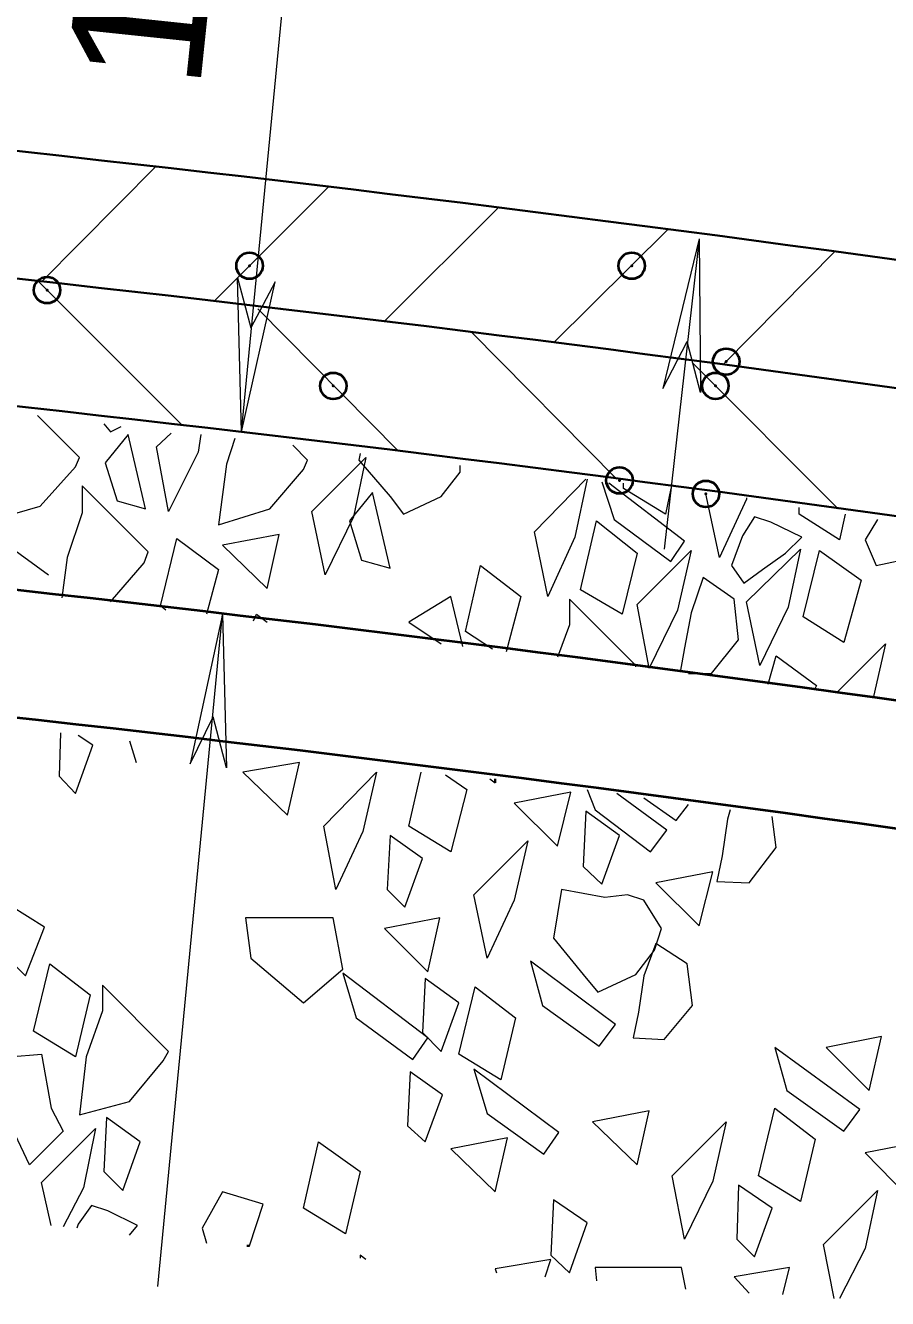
# Model space of a CAD drawing. Extents: x 312583 to 312854, y 144419 to 144597.
# Drawn here: x 312692.95 to 312697.85, y 144439.65 to 144446.88 of the extents above; entities that cross this region are included whole.
import ezdxf

# ---------------------------------------------------------------- set-up
doc = ezdxf.new("R2010")
doc.units = 0
doc.header["$LTSCALE"] = 0.3
doc.header["$PDMODE"] = 32
doc.header["$PDSIZE"] = 0.15
doc.layers.add('1', color=7, linetype='Continuous', lineweight=40)
doc.layers.add('2', color=7, linetype='Continuous', lineweight=13)

msp = doc.modelspace()

# ---------------------------------------------------------------- linework, layer by layer
at = {"layer": '1', "lineweight": 13}
for p, q in [((312693.0422, 144445.4277), (312693.6938, 144446.0871)), ((312694.0235, 144445.3204), (312694.6752, 144445.9721)), ((312694.9895, 144445.2054), (312695.6335, 144445.8494)), ((312695.9478, 144445.0827), (312696.5995, 144445.7267)), ((312696.9138, 144444.9601), (312697.5502, 144445.6041)), ((312693.0192, 144445.4354), (312693.8395, 144444.6151)), ((312694.2688, 144445.2744), (312695.0662, 144444.4694)), ((312695.4802, 144445.1441), (312696.3082, 144444.3084)), ((312696.7375, 144444.9677), (312697.5655, 144444.1397)), ((312693.6938, 144444.4924), (312693.7782, 144444.5691)), ((312695.8405, 144444.0094), (312696.1318, 144444.3084)), ((312696.2238, 144444.2931), (312696.2928, 144444.0784)), ((312696.3465, 144444.2547), (312696.3465, 144444.2854)), ((312697.3432, 144444.1091), (312697.3432, 144444.1474)), ((312693.7475, 144443.5647), (312693.7168, 144443.5877)), ((312695.1275, 144443.4957), (312695.3115, 144443.3731)), ((312696.0398, 144443.4804), (312695.9708, 144443.2964)), ((312695.6028, 144443.3424), (312695.4495, 144443.4421))]:
    msp.add_line(p, q, dxfattribs=at)
for points in [[(312692.8812, 144444.6687), (312692.7892, 144444.4004), (312692.7432, 144444.0707), (312693.0345, 144444.1551), (312693.2338, 144444.3774), (312693.2568, 144444.4311), (312693.0192, 144444.6687)], [(312693.3948, 144444.6227), (312693.4332, 144444.5767), (312693.4945, 144444.6074)], [(312693.9468, 144444.5614), (312693.9315, 144444.4617), (312693.7628, 144444.1244), (312693.6938, 144444.4924)], [(312694.1385, 144444.5384), (312694.0925, 144444.3927), (312694.0465, 144444.0477), (312694.3378, 144444.1397), (312694.5295, 144444.3621), (312694.5525, 144444.4157), (312694.4682, 144444.5001)], [(312694.8515, 144444.4541), (312694.8438, 144444.4157), (312695.0202, 144444.2087)], [(312695.0202, 144444.2087), (312695.0968, 144444.1091), (312695.3115, 144444.2087), (312695.4188, 144444.3467), (312695.4188, 144444.3851)], [(312696.1395, 144444.3084), (312696.0705, 144443.9787), (312695.9172, 144443.6414), (312695.8405, 144444.0094)], [(312696.2928, 144444.0784), (312696.6148, 144443.8407), (312696.6915, 144443.9557), (312696.2622, 144444.2854)], [(312693.4332, 144443.6107), (312693.6248, 144443.8331), (312693.6478, 144443.8944), (312693.2722, 144444.2701), (312693.2722, 144444.1167)], [(312696.6148, 144444.2547), (312696.5842, 144444.1091), (312696.3465, 144444.2547)], [(312697.0442, 144444.2011), (312697.0442, 144444.1934), (312696.8908, 144443.8637), (312696.8142, 144444.2241)], [(312693.2722, 144444.1167), (312693.1878, 144443.8637), (312693.1572, 144443.6337)], [(312697.6038, 144444.1091), (312697.5732, 144443.9634), (312697.3432, 144444.1091)], [(312697.7878, 144444.0784), (312697.7188, 144443.9634), (312697.7802, 144443.8177), (312697.9948, 144443.8637), (312698.0408, 144444.0401)], [(312692.7892, 144443.6797), (312692.8505, 144443.9327), (312693.0805, 144443.7641)], [(312693.7168, 144443.5877), (312693.8088, 144443.9711), (312694.0465, 144443.7947), (312693.9775, 144443.5417)], [(312695.4495, 144443.4421), (312695.5338, 144443.8177), (312695.7638, 144443.6414), (312695.6795, 144443.3271)], [(312696.7988, 144443.7487), (312696.7298, 144443.5494), (312696.6915, 144443.3501), (312696.6685, 144443.2121)], [(312696.7145, 144443.2044), (312696.8448, 144443.2044), (312696.9982, 144443.3961), (312696.9752, 144443.6261), (312696.7988, 144443.7487)], [(312695.4342, 144443.3577), (312695.3652, 144443.6414), (312695.1275, 144443.4957)], [(312696.4155, 144443.2427), (312696.4155, 144443.2504), (312696.0398, 144443.6261), (312696.0398, 144443.4804)], [(312694.2458, 144443.5034), (312694.2612, 144443.5417), (312694.3225, 144443.4957)], [(312697.5578, 144443.0971), (312697.8338, 144443.3731), (312697.7648, 144443.0741)], [(312697.1668, 144443.1431), (312697.2128, 144443.3041), (312697.4428, 144443.1354), (312697.4352, 144443.1201)]]:
    msp.add_lwpolyline(points, dxfattribs=at)
for points in [[(312693.4025, 144444.4004), (312693.4715, 144444.1857), (312693.6325, 144444.1397), (312693.5328, 144444.5614)], [(312694.5755, 144444.1244), (312694.8822, 144444.4311), (312694.8132, 144444.0937), (312694.6522, 144443.7641)], [(312694.7902, 144444.0707), (312694.8592, 144443.8484), (312695.0202, 144443.8024), (312694.9205, 144444.2317)], [(312696.1012, 144443.6797), (312696.1932, 144444.0707), (312696.4232, 144443.8867), (312696.3388, 144443.5417)], [(312697.1822, 144444.0631), (312697.0902, 144444.0937), (312697.0212, 144443.9864), (312696.9598, 144443.8177), (312697.0288, 144443.7181), (312697.1362, 144443.7947), (312697.2665, 144443.8867), (312697.3585, 144443.9787)], [(312694.0695, 144443.9327), (312694.3225, 144443.6874), (312694.3915, 144443.9941)], [(312696.4232, 144443.5954), (312696.7298, 144443.9021), (312696.6532, 144443.5647), (312696.4922, 144443.2351)], [(312697.0442, 144443.6107), (312697.3508, 144443.9097), (312697.2818, 144443.5801), (312697.1208, 144443.2504)], [(312697.3662, 144443.5264), (312697.4582, 144443.9021), (312697.6958, 144443.7334), (312697.5962, 144443.3807)]]:
    msp.add_lwpolyline(points, close=True, dxfattribs=at)
at = {"layer": '1'}
for p in [(312694.2228, 144445.5197), (312696.3925, 144445.5197), (312693.0728, 144445.3817), (312696.9292, 144444.9754), (312694.6982, 144444.8374), (312696.8678, 144444.8374), (312696.3235, 144444.3007), (312696.8142, 144444.2241)]:
    msp.add_point(p, dxfattribs=at)
at = {"layer": '2'}
for p, q in [((312694.1768, 144444.5767), (312694.9512, 144452.5884)), ((312696.7758, 144445.6731), (312696.5688, 144444.8221)), ((312696.7758, 144445.6731), (312696.5765, 144443.9097)), ((312696.7758, 144445.6731), (312696.7835, 144444.7991)), ((312694.1538, 144445.4507), (312694.2305, 144445.1671)), ((312694.1768, 144444.5767), (312694.1538, 144445.4507)), ((312694.1768, 144444.5767), (312694.3685, 144445.4277)), ((312694.3685, 144445.4277), (312694.2305, 144445.1671)), ((312696.5688, 144444.8221), (312696.7068, 144445.0904)), ((312696.7835, 144444.7991), (312696.7068, 144445.0904)), ((312693.7015, 144439.7237), (312694.0695, 144443.5417)), ((312694.0695, 144443.5417), (312693.8855, 144442.6907)), ((312694.0695, 144443.5417), (312694.0925, 144442.6677)), ((312693.8855, 144442.6907), (312694.0158, 144442.9591)), ((312694.0925, 144442.6677), (312694.0158, 144442.9591)), ((312693.5405, 144442.8211), (312693.5788, 144442.6984)), ((312695.1275, 144442.3381), (312695.1965, 144442.6447)), ((312695.5875, 144442.6064), (312695.6182, 144442.5834)), ((312696.1395, 144442.5451), (312696.1855, 144442.4301)), ((312693.0958, 144440.0687), (312693.0422, 144440.3141)), ((312697.5425, 144439.6547), (312697.4812, 144439.9614)), ((312694.8515, 144439.9001), (312694.8515, 144439.8847)), ((312694.8822, 144439.8771), (312694.8515, 144439.9001)), ((312695.6182, 144439.8234), (312695.6258, 144439.8004)), ((312696.9752, 144439.7774), (312697.0595, 144439.6854))]:
    msp.add_line(p, q, dxfattribs=at)
at = {"layer": '2', "lineweight": 35}
for p, q in [((312695.6182, 144442.5834), (312695.6182, 144442.6064)), ((312694.2075, 144439.9537), (312694.2228, 144439.9537))]:
    msp.add_line(p, q, dxfattribs=at)
at = {"layer": '2'}
for points in [[(312693.1495, 144442.8671), (312693.1418, 144442.6217), (312693.2338, 144442.5221), (312693.3335, 144442.7981), (312693.2492, 144442.8517)], [(312695.3345, 144442.6294), (312695.4572, 144442.5451), (312695.3652, 144442.1924), (312695.1275, 144442.3381)], [(312696.1855, 144442.4301), (312696.4998, 144442.1924), (312696.5918, 144442.3151), (312696.3082, 144442.5221)], [(312696.4615, 144442.4991), (312696.6455, 144442.3687), (312696.7145, 144442.4607)], [(312696.9522, 144442.4301), (312696.9368, 144442.3764), (312696.9062, 144442.1694), (312696.8755, 144442.0237), (312697.0595, 144442.0161), (312697.2128, 144442.2154), (312697.1898, 144442.3917)], [(312693.0422, 144440.3141), (312693.3488, 144440.6207), (312693.2798, 144440.2834), (312693.1648, 144440.0611)], [(312694.0695, 144440.2604), (312693.9545, 144440.0534), (312693.9775, 144439.9691)], [(312694.2228, 144439.9537), (312694.2995, 144440.1914), (312694.0695, 144440.2604)], [(312697.4812, 144439.9614), (312697.7878, 144440.2681), (312697.7188, 144439.9384), (312697.5732, 144439.6547)], [(312693.4178, 144440.1531), (312693.3258, 144440.1837), (312693.2492, 144440.0764), (312693.2415, 144440.0534)], [(312693.5405, 144440.0151), (312693.5865, 144440.0687), (312693.4178, 144440.1531)], [(312695.9018, 144439.7774), (312695.9325, 144439.8771), (312695.6182, 144439.8234)], [(312696.6992, 144439.7084), (312696.6762, 144439.8311), (312696.1855, 144439.8311), (312696.1932, 144439.7544)], [(312697.2512, 144439.6777), (312697.2895, 144439.8311), (312696.9752, 144439.7774)]]:
    msp.add_lwpolyline(points, dxfattribs=at)
for points in [[(312694.1845, 144442.6447), (312694.4375, 144442.3994), (312694.5065, 144442.6984)], [(312694.6445, 144442.3381), (312694.9435, 144442.6447), (312694.8668, 144442.3074), (312694.7135, 144441.9777)], [(312695.7255, 144442.4684), (312695.9708, 144442.2231), (312696.0475, 144442.5297)], [(312696.1318, 144442.4224), (312696.1165, 144442.1081), (312696.2238, 144442.0084), (312696.3235, 144442.2844)], [(312695.0202, 144442.2844), (312695.0048, 144441.9777), (312695.1045, 144441.8781), (312695.2042, 144442.1541)], [(312695.4955, 144441.9471), (312695.8022, 144442.2537), (312695.7255, 144441.9164), (312695.5722, 144441.5867)], [(312696.5305, 144442.0161), (312696.7758, 144441.7707), (312696.8525, 144442.0774)], [(312696.1165, 144441.4947), (312696.2008, 144441.3951), (312696.4155, 144441.4947), (312696.5228, 144441.6327), (312696.5612, 144441.7554), (312696.4615, 144441.9164), (312696.3695, 144441.9471), (312696.2392, 144441.9317), (312695.9938, 144441.9777), (312695.9478, 144441.7017)], [(312692.8658, 144441.8857), (312692.8505, 144441.5867), (312692.9502, 144441.4871), (312693.0575, 144441.7631)], [(312694.2305, 144441.5867), (312694.5295, 144441.3337), (312694.7518, 144441.5254), (312694.6982, 144441.8167), (312694.1998, 144441.8167)], [(312694.9895, 144441.7554), (312695.2348, 144441.5101), (312695.3038, 144441.8167)], [(312696.5305, 144441.6711), (312696.4615, 144441.4871), (312696.4308, 144441.2801), (312696.4002, 144441.1344), (312696.5765, 144441.1267), (312696.7375, 144441.3184), (312696.7068, 144441.5561)], [(312692.9962, 144441.1727), (312693.0882, 144441.5561), (312693.3182, 144441.3797), (312693.2338, 144441.0271)], [(312695.8865, 144441.3184), (312696.2085, 144441.0884), (312696.3005, 144441.2111), (312695.8175, 144441.5714)], [(312694.8285, 144441.2494), (312695.1505, 144441.0117), (312695.2348, 144441.1344), (312694.7518, 144441.5024)], [(312695.2195, 144441.4717), (312695.2042, 144441.1651), (312695.3115, 144441.0577), (312695.4112, 144441.3337)], [(312693.3872, 144441.2877), (312693.2952, 144441.0271), (312693.2568, 144440.6974), (312693.5405, 144440.7741), (312693.7322, 144441.0041), (312693.7628, 144441.0577), (312693.3872, 144441.4334)], [(312695.4112, 144441.0424), (312695.5032, 144441.4257), (312695.7332, 144441.2494), (312695.6488, 144440.8967)], [(312697.4965, 144441.0807), (312697.7418, 144440.8354), (312697.8108, 144441.1421)], [(312692.9732, 144440.4137), (312692.8428, 144440.6897), (312692.6972, 144440.8354), (312692.8582, 144441.0271), (312693.0422, 144441.0424), (312693.0958, 144440.7357), (312693.1648, 144440.6054)], [(312697.2742, 144440.8354), (312697.5962, 144440.6054), (312697.6882, 144440.7281), (312697.2052, 144441.0807)], [(312695.5722, 144440.7051), (312695.8942, 144440.4751), (312695.9785, 144440.5977), (312695.4955, 144440.9581)], [(312695.1352, 144440.9427), (312695.1198, 144440.6361), (312695.2195, 144440.5441), (312695.3192, 144440.8124)], [(312697.1132, 144440.3524), (312697.2052, 144440.7357), (312697.4352, 144440.5594), (312697.3508, 144440.2067)], [(312693.4102, 144440.6821), (312693.3948, 144440.3754), (312693.5022, 144440.2681), (312693.6018, 144440.5441)], [(312696.1702, 144440.6591), (312696.4232, 144440.4137), (312696.4922, 144440.7204)], [(312696.6225, 144440.3524), (312696.9292, 144440.6591), (312696.8525, 144440.3217), (312696.6915, 144439.9921)], [(312694.5295, 144440.1684), (312694.6138, 144440.5441), (312694.8515, 144440.3754), (312694.7672, 144440.0227)], [(312695.3652, 144440.5057), (312695.6182, 144440.2604), (312695.6872, 144440.5671)], [(312697.7188, 144440.4827), (312697.9565, 144440.2374), (312698.0408, 144440.5441)], [(312696.9982, 144440.2987), (312696.9905, 144439.9921), (312697.0902, 144439.8924), (312697.1898, 144440.1684)], [(312695.9478, 144440.2144), (312695.9325, 144439.9001), (312696.0398, 144439.8004), (312696.1395, 144440.0841)]]:
    msp.add_lwpolyline(points, close=True, dxfattribs=at)
at = {"layer": '2', "lineweight": 35}
for radius, start, end in [(171.3086, 80.70018, 89.61922), (170.5881, 80.66055, 89.61762), (169.8675, 80.62058, 89.61599)]:
    msp.add_arc((312674.349, 144275.8703), radius, start, end, dxfattribs=at)
at = {"layer": '2', "lineweight": 40}
for radius in [168.8299, 168.1094]:
    msp.add_arc((312674.349, 144275.8703), radius, 80.56235, 89.88555, dxfattribs=at)

# ---------------------------------------------------------------- texts
at = {"layer": '2', "width": 1.1}
msp.add_text('175 (STONE)', height=0.76, rotation=84, dxfattribs=at).set_placement((312693.9385, 144446.506))

doc.saveas('drawing.dxf')
